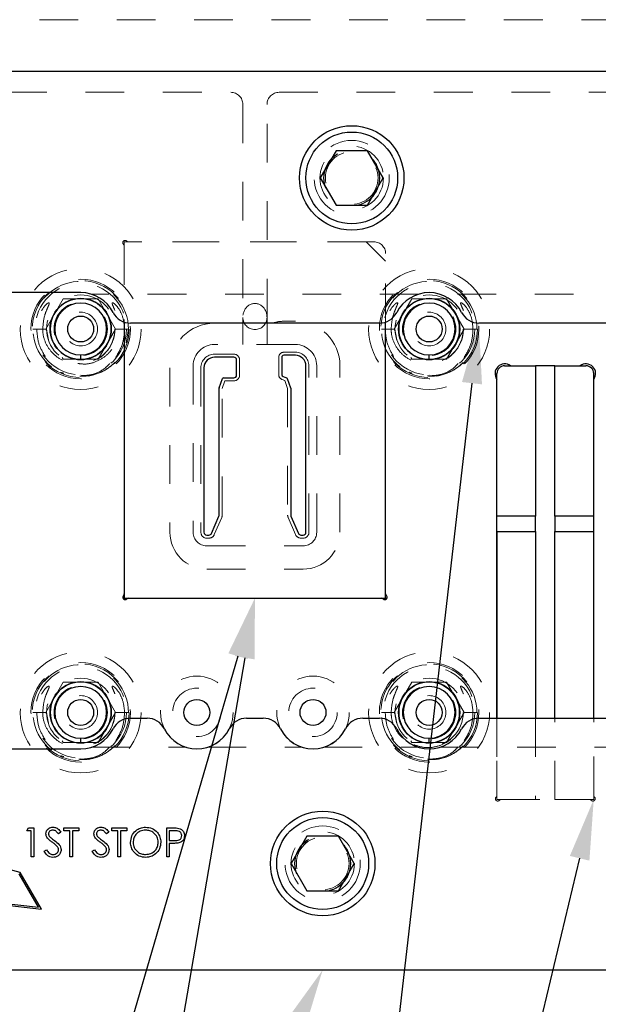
# Model space of a CAD drawing. Header units: inches. Extents: x 1880 to 2363, y -453 to -54.
# Tile 838 of 1056: x 2036.22 to 2037.72, y -68.61 to -66.07. Entities that reach past the tile are written whole.
import ezdxf

# ---------------------------------------------------------------- set-up
doc = ezdxf.new("R2010")
doc.units = ezdxf.units.IN
doc.header["$LTSCALE"] = 0.5
doc.header["$MEASUREMENT"] = 0
doc.linetypes.add('HIDDEN', pattern=[0.225, 0.15, -0.075])
for name, color, linetype in [('DIE-M-S', 8, 'Continuous'), ('DIE-M-S2', 1, 'Continuous'), ('DIE-M-S3', 8, 'Continuous'), ('DSS-M-S', 53, 'Continuous'), ('RAI-M-S', 8, 'Continuous'), ('SID-M-S', 105, 'Continuous'), ('SVD-M-S', 8, 'Continuous')]:
    doc.layers.add(name, color=color, linetype=linetype)

msp = doc.modelspace()

# ---------------------------------------------------------------- linework, layer by layer
at = {"layer": 'DIE-M-S', "linetype": 'HIDDEN', "lineweight": 18}
for p, q in [((2036.49429, -66.65702), (2036.49429, -66.85336)), ((2037.13929, -66.64607), (2036.50525, -66.64607)), ((2037.16929, -66.85336), (2037.16929, -66.67607)), ((2037.45679, -67.87617), (2037.45679, -68.07511)), ((2037.70679, -68.07511), (2037.70679, -67.87617)), ((2037.46775, -68.08607), (2037.69584, -68.08607))]:
    msp.add_line(p, q, dxfattribs=at)
at = {"layer": 'DIE-M-S', "linetype": 'Continuous', "lineweight": 25}
for p, q in [((2036.49429, -66.85336), (2036.49429, -67.55511)), ((2037.16929, -67.55511), (2037.16929, -66.85336)), ((2037.60679, -66.96607), (2037.55679, -66.96607)), ((2037.45679, -67.39362), (2037.45679, -67.87617)), ((2037.70679, -67.87617), (2037.70679, -67.39362)), ((2036.50525, -67.56607), (2037.15834, -67.56607))]:
    msp.add_line(p, q, dxfattribs=at)
at = {"layer": 'DIE-M-S', "linetype": 'HIDDEN', "lineweight": 18}
for centre in [(2037.08179, -66.48097), (2037.00679, -68.25117)]:
    msp.add_circle(centre, 0.068, dxfattribs=at)
at = {"layer": 'DIE-M-S', "linetype": 'Continuous', "lineweight": 25}
for centre, radius in [((2036.38179, -66.87107), 0.079), ((2037.28179, -66.87107), 0.079), ((2036.38179, -67.86107), 0.079), ((2037.28179, -67.86107), 0.079), ((2036.68179, -67.86107), 0.0335), ((2036.98179, -67.86107), 0.0335)]:
    msp.add_circle(centre, radius, dxfattribs=at)
at = {"layer": 'DIE-M-S', "linetype": 'HIDDEN', "lineweight": 18}
for centre, radius, start, end in [((2036.49641, -66.64819), 0.006, 42.59227, 227.40773), ((2036.48829, -66.65702), 0.006, 0, 47.40773), ((2036.50525, -66.64007), 0.006, 222.59227, 270), ((2037.13929, -66.67607), 0.03, 0, 90), ((2037.45891, -68.08394), 0.006, 132.59227, 317.40773), ((2037.45079, -68.07511), 0.006, 312.59227, 0), ((2037.46775, -68.09207), 0.006, 90, 137.40773), ((2037.69584, -68.09207), 0.006, 42.59227, 90), ((2037.70467, -68.08394), 0.006, 222.59227, 47.40773), ((2037.71279, -68.07511), 0.006, 180, 227.40773)]:
    msp.add_arc(centre, radius, start, end, dxfattribs=at)
at = {"layer": 'DIE-M-S', "linetype": 'Continuous', "lineweight": 25}
for centre, radius, start, end in [((2037.47679, -66.98607), 0.025, 53.1301, 216.8699), ((2037.68679, -66.98607), 0.025, 323.1301, 126.8699), ((2036.49641, -67.56394), 0.006, 132.59227, 317.40773), ((2036.48829, -67.55511), 0.006, 312.59227, 0), ((2036.50525, -67.57207), 0.006, 90, 137.40773), ((2037.15834, -67.57207), 0.006, 42.59227, 90), ((2037.16717, -67.56394), 0.006, 222.59227, 47.40773), ((2037.17529, -67.55511), 0.006, 180, 227.40773)]:
    msp.add_arc(centre, radius, start, end, dxfattribs=at)
at = {"layer": 'DIE-M-S2', "linetype": 'HIDDEN', "lineweight": 18}
for p, q in [((2037.11929, -66.64607), (2036.49429, -66.64607)), ((2036.49429, -66.64607), (2036.49429, -66.85336)), ((2037.16929, -66.69607), (2037.11929, -66.64607)), ((2037.16929, -66.85336), (2037.16929, -66.69607)), ((2037.45679, -68.08607), (2037.45679, -67.87617)), ((2037.55679, -67.87617), (2037.55679, -68.08607)), ((2037.60679, -68.08607), (2037.60679, -67.87617)), ((2037.70679, -68.08607), (2037.70679, -67.87617)), ((2037.45679, -68.08607), (2037.55679, -68.08607)), ((2037.60679, -68.08607), (2037.70679, -68.08607))]:
    msp.add_line(p, q, dxfattribs=at)
at = {"layer": 'DIE-M-S2', "linetype": 'Continuous', "lineweight": 25}
for p, q in [((2036.49429, -66.85336), (2036.49429, -67.56607)), ((2037.16929, -67.56607), (2037.16929, -66.85336)), ((2036.77729, -66.9439), (2036.72729, -66.9439)), ((2036.90112, -66.94407), (2036.90112, -66.98922)), ((2036.93629, -66.9389), (2036.90629, -66.9389)), ((2036.78446, -66.99007), (2036.78446, -66.95107)), ((2036.96346, -67.39607), (2036.96346, -66.96607)), ((2037.47679, -66.96607), (2037.55679, -66.96607)), ((2037.55679, -66.96607), (2037.55679, -67.35425)), ((2037.60679, -67.35425), (2037.60679, -66.96607)), ((2037.60679, -66.96607), (2037.68679, -66.96607)), ((2036.70012, -66.97107), (2036.70012, -67.39607)), ((2036.90452, -66.99408), (2036.91366, -66.99741)), ((2037.45679, -67.35425), (2037.45679, -66.98607)), ((2037.70679, -67.35425), (2037.70679, -66.98607)), ((2036.73963, -67.02272), (2036.74823, -66.9991)), ((2036.75089, -66.99724), (2036.77729, -66.99724)), ((2036.91535, -66.9991), (2036.92395, -67.02272)), ((2036.73946, -67.35156), (2036.73946, -67.02369)), ((2036.92412, -67.02369), (2036.92412, -67.35156)), ((2036.71963, -67.39891), (2036.73887, -67.35441)), ((2036.92471, -67.35441), (2036.94396, -67.39891)), ((2037.55679, -67.35425), (2037.45679, -67.35425)), ((2037.45679, -67.39362), (2037.45679, -67.35425)), ((2037.55679, -67.39362), (2037.55679, -67.35425)), ((2037.60679, -67.35425), (2037.60679, -67.39362)), ((2037.70679, -67.35425), (2037.60679, -67.35425)), ((2037.70679, -67.39362), (2037.70679, -67.35425)), ((2037.45679, -67.39362), (2037.55679, -67.39362)), ((2037.45679, -67.87617), (2037.45679, -67.39362)), ((2037.55679, -67.39362), (2037.55679, -67.87617)), ((2037.60679, -67.39362), (2037.70679, -67.39362)), ((2037.60679, -67.87617), (2037.60679, -67.39362)), ((2037.70679, -67.87617), (2037.70679, -67.39362)), ((2036.70729, -67.40324), (2036.71304, -67.40324)), ((2036.95054, -67.40324), (2036.95629, -67.40324)), ((2036.49429, -67.56607), (2037.16929, -67.56607))]:
    msp.add_line(p, q, dxfattribs=at)
for centre, radius, start, end in [((2036.72729, -66.97107), 0.02717, 90, 180), ((2036.77729, -66.95107), 0.00717, 0, 90), ((2036.90629, -66.94407), 0.00517, 90, 180), ((2036.93629, -66.96607), 0.02717, 0, 90), ((2037.47679, -66.98607), 0.02, 90, 180), ((2037.68679, -66.98607), 0.02, 0, 90), ((2036.77729, -66.99007), 0.00717, 270, 0), ((2036.90629, -66.98922), 0.00517, 180, 250), ((2036.75089, -67.00007), 0.00283, 90, 160), ((2036.91269, -67.00007), 0.00283, 20, 70), ((2036.74229, -67.02369), 0.00283, 160, 180), ((2036.92129, -67.02369), 0.00283, 0, 20), ((2036.73229, -67.35156), 0.00717, 336.61152, 0), ((2036.93129, -67.35156), 0.00717, 180, 203.38848), ((2036.70729, -67.39607), 0.00717, 180, 270), ((2036.71304, -67.39607), 0.00717, 270, 336.61152), ((2036.95054, -67.39607), 0.00717, 203.38848, 270), ((2036.95629, -67.39607), 0.00717, 270, 0)]:
    msp.add_arc(centre, radius, start, end, dxfattribs=at)
at = {"layer": 'DIE-M-S3', "linetype": 'HIDDEN', "lineweight": 18}
for p, q in [((2042.17502, -66.07232), (2035.43179, -66.07232)), ((2035.59429, -66.25982), (2036.76929, -66.25982)), ((2036.89429, -66.25982), (2040.51929, -66.25982)), ((2036.80054, -66.29107), (2036.80054, -66.84107)), ((2036.86304, -66.84107), (2036.86304, -66.29107)), ((2036.80054, -66.84107), (2036.80054, -66.91107)), ((2036.86304, -66.91107), (2036.86304, -66.84107)), ((2036.41526, -66.87107), (2036.41526, -66.87107)), ((2036.4251, -66.87107), (2036.4251, -66.87107)), ((2036.45069, -66.87107), (2036.45069, -66.87107)), ((2036.46053, -66.87107), (2036.46053, -66.87107)), ((2037.31526, -66.87107), (2037.31526, -66.87107)), ((2037.3251, -66.87107), (2037.3251, -66.87107)), ((2037.35069, -66.87107), (2037.35069, -66.87107)), ((2037.36053, -66.87107), (2037.36053, -66.87107)), ((2036.93629, -66.91107), (2036.72729, -66.91107)), ((2036.77729, -66.93607), (2036.72729, -66.93607)), ((2036.89329, -66.94407), (2036.89329, -66.98922)), ((2036.93629, -66.93107), (2036.90629, -66.93107)), ((2036.67229, -66.96607), (2036.67229, -67.39607)), ((2036.79229, -66.99007), (2036.79229, -66.95107)), ((2036.97129, -67.39607), (2036.97129, -66.96607)), ((2036.99129, -67.39607), (2036.99129, -66.96607)), ((2036.38179, -66.98918), (2036.38179, -66.98918)), ((2036.69229, -66.97107), (2036.69229, -67.39607)), ((2037.28179, -66.98918), (2037.28179, -66.98918)), ((2036.74729, -67.02457), (2036.75439, -67.00507)), ((2036.75439, -67.00507), (2036.77729, -67.00507)), ((2036.90185, -67.00144), (2036.90879, -67.00397)), ((2036.90879, -67.00397), (2036.91629, -67.02457)), ((2036.74729, -67.35156), (2036.74729, -67.02457)), ((2036.91629, -67.02457), (2036.91629, -67.35156)), ((2036.72681, -67.40202), (2036.74606, -67.35752)), ((2036.91752, -67.35752), (2036.93677, -67.40202)), ((2036.70729, -67.41107), (2036.71304, -67.41107)), ((2036.95054, -67.41107), (2036.95629, -67.41107)), ((2036.70729, -67.43107), (2036.95629, -67.43107)), ((2036.41526, -67.86107), (2036.41526, -67.86107)), ((2036.4251, -67.86107), (2036.4251, -67.86107)), ((2036.45069, -67.86107), (2036.45069, -67.86107)), ((2036.46053, -67.86107), (2036.46053, -67.86107)), ((2037.31526, -67.86107), (2037.31526, -67.86107)), ((2037.3251, -67.86107), (2037.3251, -67.86107)), ((2037.35069, -67.86107), (2037.35069, -67.86107)), ((2037.36053, -67.86107), (2037.36053, -67.86107)), ((2036.38179, -67.97918), (2036.38179, -67.97918)), ((2037.28179, -67.97918), (2037.28179, -67.97918))]:
    msp.add_line(p, q, dxfattribs=at)
for centre, radius in [((2036.38179, -66.87107), 0.125), ((2036.38179, -66.87107), 0.11811), ((2037.28179, -66.87107), 0.125), ((2037.28179, -66.87107), 0.11811), ((2036.38179, -66.87107), 0.0689), ((2037.28179, -66.87107), 0.0689), ((2036.38179, -66.87107), 0.04331), ((2037.28179, -66.87107), 0.04331), ((2036.38179, -67.86107), 0.125), ((2036.38179, -67.86107), 0.11811), ((2037.28179, -67.86107), 0.125), ((2037.28179, -67.86107), 0.11811), ((2036.38179, -67.86107), 0.0689), ((2036.68179, -67.86107), 0.0625), ((2036.98179, -67.86107), 0.0625), ((2037.28179, -67.86107), 0.0689), ((2036.38179, -67.86107), 0.04331), ((2037.28179, -67.86107), 0.04331)]:
    msp.add_circle(centre, radius, dxfattribs=at)
at = {"layer": 'DIE-M-S3', "linetype": 'Continuous', "lineweight": 25}
for centre in [(2036.38179, -66.87107), (2037.28179, -66.87107), (2036.38179, -67.86107), (2037.28179, -67.86107)]:
    msp.add_circle(centre, 0.03346, dxfattribs=at)
at = {"layer": 'DIE-M-S3', "linetype": 'HIDDEN', "lineweight": 18}
for centre, radius, start, end in [((2036.76929, -66.29107), 0.03125, 0, 90), ((2036.89429, -66.29107), 0.03125, 90, 180), ((2036.83179, -66.84107), 0.03125, 180, 0), ((2036.72729, -66.96607), 0.055, 90, 180), ((2036.93629, -66.96607), 0.055, 0, 90), ((2036.72729, -66.97107), 0.035, 90, 180), ((2036.77729, -66.95107), 0.015, 0, 90), ((2036.90629, -66.94407), 0.013, 90, 180), ((2036.93629, -66.96607), 0.035, 0, 90), ((2036.77729, -66.99007), 0.015, 270, 0), ((2036.90629, -66.98922), 0.013, 180, 250), ((2036.73229, -67.35156), 0.015, 336.61152, 0), ((2036.93129, -67.35156), 0.015, 180, 203.38848), ((2036.70729, -67.39607), 0.035, 180, 270), ((2036.70729, -67.39607), 0.015, 180, 270), ((2036.71304, -67.39607), 0.015, 270, 336.61152), ((2036.95054, -67.39607), 0.015, 203.38848, 270), ((2036.95629, -67.39607), 0.015, 270, 0), ((2036.95629, -67.39607), 0.035, 270, 0)]:
    msp.add_arc(centre, radius, start, end, dxfattribs=at)
at = {"layer": 'DIE-M-S3', "linetype": 'Continuous', "lineweight": 25}
for centre, radius, start, end in [((2036.38179, -66.87107), 0.07874, 0, 270), ((2036.38179, -66.87107), 0.06693, 0, 270), ((2037.28179, -66.87107), 0.07874, 0, 270), ((2037.28179, -66.87107), 0.06693, 0, 270), ((2036.38179, -66.87107), 0.07874, 270, 0), ((2036.38179, -66.87107), 0.06693, 270, 0), ((2037.28179, -66.87107), 0.07874, 270, 0), ((2037.28179, -66.87107), 0.06693, 270, 0), ((2036.38179, -67.86107), 0.07874, 0, 270), ((2037.28179, -67.86107), 0.07874, 0, 270), ((2036.38179, -67.86107), 0.06693, 0, 270), ((2037.28179, -67.86107), 0.06693, 0, 270), ((2036.38179, -67.86107), 0.07874, 270, 0), ((2036.38179, -67.86107), 0.06693, 270, 0), ((2037.28179, -67.86107), 0.07874, 270, 0), ((2037.28179, -67.86107), 0.06693, 270, 0)]:
    msp.add_arc(centre, radius, start, end, dxfattribs=at)
at = {"layer": 'DIE-M-S3', "linetype": 'HIDDEN', "lineweight": 18}
msp.add_ellipse((2036.83179, -66.84107), major_axis=(0, -0.03608), ratio=0.8660254, start_param=1.5707963, end_param=4.712389, dxfattribs=at)
at = {"layer": 'DIE-M-S3', "linetype": 'Continuous', "lineweight": 25}
for points in [[(2036.38179, -66.94981), (2036.38179, -66.9496), (2036.38179, -66.94916), (2036.38179, -66.94597), (2036.38179, -66.942), (2036.38179, -66.93929), (2036.38179, -66.93799)], [(2037.28179, -66.94981), (2037.28179, -66.9496), (2037.28179, -66.94916), (2037.28179, -66.94597), (2037.28179, -66.942), (2037.28179, -66.93929), (2037.28179, -66.93799)], [(2036.38179, -67.93981), (2036.38179, -67.9396), (2036.38179, -67.93916), (2036.38179, -67.93597), (2036.38179, -67.932), (2036.38179, -67.92929), (2036.38179, -67.92799)], [(2037.28179, -67.93981), (2037.28179, -67.9396), (2037.28179, -67.93916), (2037.28179, -67.93597), (2037.28179, -67.932), (2037.28179, -67.92929), (2037.28179, -67.92799)]]:
    msp.add_open_spline(points, degree=3, knots=[0, 0, 0, 0, 0.2702613, 0.5624294, 0.7897364, 1, 1, 1, 1], dxfattribs=at)
at = {"layer": 'DSS-M-S', "linetype": 'HIDDEN', "lineweight": 18}
for p, q in [((2036.87621, -66.85607), (2036.72729, -66.85607)), ((2036.93629, -66.85107), (2036.90629, -66.85107)), ((2037.05129, -67.39607), (2037.05129, -66.96607)), ((2036.61229, -66.97107), (2036.61229, -67.39607)), ((2036.70729, -67.49107), (2036.95629, -67.49107))]:
    msp.add_line(p, q, dxfattribs=at)
for centre, radius in [((2036.38179, -66.87107), 0.1285), ((2037.28179, -66.87107), 0.1285), ((2036.38179, -67.86107), 0.1285), ((2037.28179, -67.86107), 0.1285), ((2036.68179, -67.86107), 0.09375), ((2036.98179, -67.86107), 0.09375)]:
    msp.add_circle(centre, radius, dxfattribs=at)
for centre, radius, start, end in [((2036.72729, -66.97107), 0.115, 90, 180), ((2036.90629, -66.94407), 0.093, 90, 108.87324), ((2036.93629, -66.96607), 0.115, 0, 90), ((2036.70729, -67.39607), 0.095, 180, 270), ((2036.95629, -67.39607), 0.095, 270, 0)]:
    msp.add_arc(centre, radius, start, end, dxfattribs=at)
at = {"layer": 'RAI-M-S', "linetype": 'Continuous', "lineweight": 25}
for p, q in [((2038.71379, -66.20597), (2035.29979, -66.20597)), ((2036.38179, -66.77707), (2035.78179, -66.77707)), ((2037.15335, -66.85597), (2036.51024, -66.85597)), ((2037.75335, -66.85597), (2037.41024, -66.85597)), ((2036.51024, -67.87617), (2036.55335, -67.87617)), ((2036.81024, -67.87617), (2036.85335, -67.87617)), ((2037.11024, -67.87617), (2037.15335, -67.87617)), ((2037.41024, -67.87617), (2037.75335, -67.87617)), ((2035.78179, -67.95507), (2036.38179, -67.95507)), ((2036.24259, -68.16695), (2036.24695, -68.15932)), ((2036.24695, -68.15932), (2036.2607, -68.15932)), ((2036.2607, -68.15932), (2036.2607, -68.2337)), ((2036.33794, -68.15932), (2036.37703, -68.15932)), ((2036.33794, -68.16695), (2036.33794, -68.15932)), ((2036.37703, -68.15932), (2036.37703, -68.16695)), ((2036.4619, -68.15932), (2036.50099, -68.15932)), ((2036.4619, -68.16695), (2036.4619, -68.15932)), ((2036.50099, -68.15932), (2036.50099, -68.16695)), ((2036.60397, -68.15932), (2036.61856, -68.15932)), ((2036.60397, -68.2337), (2036.60397, -68.15932)), ((2036.25403, -68.16695), (2036.24259, -68.16695)), ((2036.25403, -68.2337), (2036.25403, -68.16695)), ((2036.33031, -68.17001), (2036.32428, -68.17458)), ((2036.35415, -68.16695), (2036.33794, -68.16695)), ((2036.35415, -68.2337), (2036.35415, -68.16695)), ((2036.36082, -68.16695), (2036.36082, -68.2337)), ((2036.37703, -68.16695), (2036.36082, -68.16695)), ((2036.45427, -68.17001), (2036.44824, -68.17458)), ((2036.47811, -68.16695), (2036.4619, -68.16695)), ((2036.47811, -68.2337), (2036.47811, -68.16695)), ((2036.48478, -68.16695), (2036.48478, -68.2337)), ((2036.50099, -68.16695), (2036.48478, -68.16695)), ((2036.61065, -68.16695), (2036.61065, -68.19174)), ((2036.62425, -68.16695), (2036.61065, -68.16695)), ((2036.2874, -68.21935), (2036.29369, -68.21558)), ((2036.41136, -68.21935), (2036.41765, -68.21558)), ((2036.61065, -68.19174), (2036.62367, -68.19191)), ((2036.61065, -68.19937), (2036.61065, -68.2337)), ((2036.61597, -68.19937), (2036.61065, -68.19937)), ((2036.2607, -68.2337), (2036.25403, -68.2337)), ((2036.36082, -68.2337), (2036.35415, -68.2337)), ((2036.48478, -68.2337), (2036.47811, -68.2337)), ((2036.61065, -68.2337), (2036.60397, -68.2337)), ((2036.22558, -68.27433), (2036.17094, -68.25968)), ((2036.27294, -68.36436), (2036.22294, -68.27776)), ((2036.28041, -68.36929), (2036.22558, -68.27433)), ((2036.17366, -68.3524), (2036.27294, -68.36436)), ((2036.17616, -68.35673), (2036.28041, -68.36929)), ((2035.29979, -68.52617), (2038.71379, -68.52617))]:
    msp.add_line(p, q, dxfattribs=at)
at = {"layer": 'RAI-M-S', "linetype": 'HIDDEN', "lineweight": 18}
for p, q in [((2037.25466, -66.78107), (2036.40892, -66.78107)), ((2037.85466, -66.78107), (2037.30892, -66.78107)), ((2036.40892, -67.95107), (2036.65466, -67.95107)), ((2036.70892, -67.95107), (2036.95466, -67.95107)), ((2037.00892, -67.95107), (2037.25466, -67.95107)), ((2037.30892, -67.95107), (2037.85466, -67.95107))]:
    msp.add_line(p, q, dxfattribs=at)
for centre in [(2037.08179, -66.48097), (2037.00679, -68.25117)]:
    msp.add_circle(centre, 0.097, dxfattribs=at)
at = {"layer": 'RAI-M-S', "linetype": 'Continuous', "lineweight": 25}
for centre, radius, start, end in [((2036.38179, -66.87107), 0.094, 26.87743, 90), ((2037.28179, -66.87107), 0.094, 26.87743, 153.12257), ((2036.51024, -66.80597), 0.05, 206.87743, 270), ((2037.15335, -66.80597), 0.05, 270, 333.12257), ((2037.41024, -66.80597), 0.05, 206.87743, 270), ((2036.51024, -67.92617), 0.05, 90, 153.12257), ((2036.55335, -67.92617), 0.05, 26.87743, 90), ((2036.81024, -67.92617), 0.05, 90, 153.12257), ((2036.85335, -67.92617), 0.05, 26.87743, 90), ((2037.11024, -67.92617), 0.05, 90, 153.12257), ((2037.15335, -67.92617), 0.05, 26.87743, 90), ((2037.41024, -67.92617), 0.05, 90, 153.12257), ((2036.38179, -67.86107), 0.094, 270, 333.12257), ((2036.68179, -67.86107), 0.094, 206.87743, 333.12257), ((2036.98179, -67.86107), 0.094, 206.87743, 333.12257), ((2037.28179, -67.86107), 0.094, 206.87743, 333.12257)]:
    msp.add_arc(centre, radius, start, end, dxfattribs=at)
for points, knots in [([(2036.29217, -68.17477), (2036.29249, -68.17213), (2036.29314, -68.16685), (2036.29821, -68.16111), (2036.30429, -68.15794), (2036.30843, -68.15759), (2036.3105, -68.15742)], [0, 0, 0, 0, 0.2795311, 0.5588327, 0.7793486, 1, 1, 1, 1]), ([(2036.3105, -68.15742), (2036.31328, -68.15774), (2036.31788, -68.15827), (2036.32329, -68.16185), (2036.32706, -68.1657), (2036.32923, -68.16857), (2036.33031, -68.17001)], [0, 0, 0, 0, 0.3387681, 0.558868, 0.7793633, 1, 1, 1, 1]), ([(2036.41613, -68.17477), (2036.41645, -68.17213), (2036.4171, -68.16685), (2036.42217, -68.16111), (2036.42825, -68.15794), (2036.43238, -68.15759), (2036.43445, -68.15742)], [0, 0, 0, 0, 0.27953109, 0.55883274, 0.77934859, 1, 1, 1, 1]), ([(2036.43445, -68.15742), (2036.43724, -68.15774), (2036.44184, -68.15827), (2036.44725, -68.16185), (2036.45102, -68.1657), (2036.45319, -68.16857), (2036.45427, -68.17001)], [0, 0, 0, 0, 0.3387681, 0.558868, 0.7793633, 1, 1, 1, 1]), ([(2036.51053, -68.19684), (2036.51121, -68.1911), (2036.51259, -68.17962), (2036.52277, -68.16655), (2036.53562, -68.15876), (2036.54464, -68.15787), (2036.54915, -68.15742)], [0, 0, 0, 0, 0.279731, 0.5593268, 0.7796805, 1, 1, 1, 1]), ([(2036.54915, -68.15742), (2036.55497, -68.15803), (2036.56662, -68.15926), (2036.57967, -68.16979), (2036.58757, -68.18276), (2036.58833, -68.19191), (2036.58872, -68.19648)], [0, 0, 0, 0, 0.2797416, 0.5593369, 0.7795714, 1, 1, 1, 1]), ([(2036.61856, -68.15932), (2036.62174, -68.15931), (2036.62741, -68.15929), (2036.63303, -68.16009), (2036.6355, -68.16044)], [0, 0, 0, 0, 0.5603137, 1, 1, 1, 1]), ([(2036.6355, -68.16044), (2036.63776, -68.16126), (2036.64227, -68.16289), (2036.64696, -68.16791), (2036.64941, -68.17363), (2036.64963, -68.17739), (2036.64974, -68.17927)], [0, 0, 0, 0, 0.279718, 0.55933265, 0.7794932, 1, 1, 1, 1]), ([(2036.29633, -68.1861), (2036.29502, -68.18417), (2036.29267, -68.18072), (2036.29232, -68.17659), (2036.29217, -68.17477)], [0, 0, 0, 0, 0.55982163, 1, 1, 1, 1]), ([(2036.30851, -68.19621), (2036.30609, -68.1945), (2036.30176, -68.19144), (2036.29799, -68.18773), (2036.29633, -68.1861)], [0, 0, 0, 0, 0.56041269, 1, 1, 1, 1]), ([(2036.30975, -68.16504), (2036.30824, -68.16516), (2036.30523, -68.16539), (2036.30158, -68.1677), (2036.29921, -68.1709), (2036.29897, -68.17327), (2036.29885, -68.17446)], [0, 0, 0, 0, 0.280299, 0.5598317, 0.7798996, 1, 1, 1, 1]), ([(2036.29885, -68.17446), (2036.29893, -68.1755), (2036.2991, -68.17757), (2036.30072, -68.18099), (2036.3026, -68.1829), (2036.30375, -68.18407)], [0, 0, 0, 0, 0.2799313, 0.5597794, 1, 1, 1, 1]), ([(2036.30375, -68.18407), (2036.30558, -68.18549), (2036.30886, -68.18804), (2036.31225, -68.19042), (2036.31374, -68.19147)], [0, 0, 0, 0, 0.5599058, 1, 1, 1, 1]), ([(2036.32428, -68.17458), (2036.32299, -68.17298), (2036.32087, -68.17035), (2036.3174, -68.16715), (2036.31374, -68.16536), (2036.31108, -68.16515), (2036.30975, -68.16504)], [0, 0, 0, 0, 0.34041498, 0.56046302, 0.78018331, 1, 1, 1, 1]), ([(2036.42029, -68.1861), (2036.41897, -68.18417), (2036.41663, -68.18072), (2036.41628, -68.17659), (2036.41613, -68.17477)], [0, 0, 0, 0, 0.5598216, 1, 1, 1, 1]), ([(2036.43247, -68.19621), (2036.43005, -68.1945), (2036.42572, -68.19144), (2036.42195, -68.18773), (2036.42029, -68.1861)], [0, 0, 0, 0, 0.5604127, 1, 1, 1, 1]), ([(2036.43371, -68.16504), (2036.4322, -68.16516), (2036.42918, -68.16539), (2036.42554, -68.1677), (2036.42317, -68.1709), (2036.42293, -68.17327), (2036.4228, -68.17446)], [0, 0, 0, 0, 0.280299, 0.5598317, 0.7798996, 1, 1, 1, 1]), ([(2036.4228, -68.17446), (2036.42289, -68.1755), (2036.42306, -68.17757), (2036.42468, -68.18099), (2036.42656, -68.1829), (2036.42771, -68.18407)], [0, 0, 0, 0, 0.27993133, 0.55977944, 1, 1, 1, 1]), ([(2036.42771, -68.18407), (2036.42954, -68.18549), (2036.43282, -68.18804), (2036.43621, -68.19042), (2036.4377, -68.19147)], [0, 0, 0, 0, 0.5599058, 1, 1, 1, 1]), ([(2036.44824, -68.17458), (2036.44695, -68.17298), (2036.44483, -68.17035), (2036.44135, -68.16715), (2036.4377, -68.16536), (2036.43504, -68.16515), (2036.43371, -68.16504)], [0, 0, 0, 0, 0.340415, 0.560463, 0.7801833, 1, 1, 1, 1]), ([(2036.54947, -68.16504), (2036.54478, -68.16565), (2036.53538, -68.16686), (2036.52464, -68.17515), (2036.51821, -68.18569), (2036.51754, -68.1931), (2036.5172, -68.19681)], [0, 0, 0, 0, 0.2796353, 0.5593404, 0.7796271, 1, 1, 1, 1]), ([(2036.58204, -68.19647), (2036.58147, -68.19174), (2036.58033, -68.1823), (2036.57127, -68.17207), (2036.56057, -68.16611), (2036.55317, -68.1654), (2036.54947, -68.16504)], [0, 0, 0, 0, 0.2794657, 0.5588585, 0.7794794, 1, 1, 1, 1]), ([(2036.62367, -68.19191), (2036.62819, -68.19191), (2036.63385, -68.1919), (2036.63937, -68.18822), (2036.64223, -68.1848), (2036.64273, -68.1815), (2036.64307, -68.1793)], [0, 0, 0, 0, 0.4996987, 0.6253044, 0.7510767, 1, 1, 1, 1]), ([(2036.64307, -68.1793), (2036.64273, -68.17717), (2036.64222, -68.17395), (2036.63948, -68.1706), (2036.63423, -68.16683), (2036.62868, -68.1669), (2036.62425, -68.16695)], [0, 0, 0, 0, 0.2489932, 0.3747701, 0.5004504, 1, 1, 1, 1]), ([(2036.64974, -68.17927), (2036.64957, -68.18173), (2036.64921, -68.18662), (2036.64548, -68.19259), (2036.64042, -68.19644), (2036.63674, -68.19758), (2036.6349, -68.19815)], [0, 0, 0, 0, 0.28009888, 0.55932385, 0.77945788, 1, 1, 1, 1]), ([(2036.29369, -68.21558), (2036.2959, -68.21898), (2036.29898, -68.22371), (2036.30528, -68.22748), (2036.30844, -68.22781), (2036.31002, -68.22798)], [0, 0, 0, 0, 0.5593206, 0.7797817, 1, 1, 1, 1]), ([(2036.32192, -68.20807), (2036.31963, -68.20562), (2036.31554, -68.20124), (2036.31066, -68.19775), (2036.30851, -68.19621)], [0, 0, 0, 0, 0.5595057, 1, 1, 1, 1]), ([(2036.31002, -68.22798), (2036.31202, -68.22777), (2036.31601, -68.22735), (2036.3209, -68.22437), (2036.324, -68.22008), (2036.32439, -68.21694), (2036.32459, -68.21537)], [0, 0, 0, 0, 0.280186, 0.5600563, 0.7801614, 1, 1, 1, 1]), ([(2036.33127, -68.21548), (2036.33085, -68.21852), (2036.33001, -68.22461), (2036.32406, -68.23108), (2036.3172, -68.23503), (2036.31242, -68.23541), (2036.31002, -68.2356)], [0, 0, 0, 0, 0.2791586, 0.5590843, 0.7794417, 1, 1, 1, 1]), ([(2036.31374, -68.19147), (2036.31841, -68.19493), (2036.3249, -68.19974), (2036.33043, -68.20869), (2036.33099, -68.21321), (2036.33127, -68.21548)], [0, 0, 0, 0, 0.5601366, 0.7802692, 1, 1, 1, 1]), ([(2036.32459, -68.21537), (2036.32441, -68.21389), (2036.32407, -68.21124), (2036.32258, -68.20904), (2036.32192, -68.20807)], [0, 0, 0, 0, 0.5590236, 1, 1, 1, 1]), ([(2036.41765, -68.21558), (2036.41986, -68.21898), (2036.42294, -68.22371), (2036.42924, -68.22748), (2036.4324, -68.22781), (2036.43398, -68.22798)], [0, 0, 0, 0, 0.5593206, 0.7797817, 1, 1, 1, 1]), ([(2036.44588, -68.20807), (2036.44359, -68.20562), (2036.43949, -68.20124), (2036.43462, -68.19775), (2036.43247, -68.19621)], [0, 0, 0, 0, 0.5595057, 1, 1, 1, 1]), ([(2036.43398, -68.22798), (2036.43597, -68.22777), (2036.43996, -68.22735), (2036.44486, -68.22437), (2036.44796, -68.22008), (2036.44835, -68.21694), (2036.44855, -68.21537)], [0, 0, 0, 0, 0.280186, 0.5600563, 0.7801614, 1, 1, 1, 1]), ([(2036.45522, -68.21548), (2036.45481, -68.21852), (2036.45397, -68.22461), (2036.44802, -68.23108), (2036.44116, -68.23503), (2036.43637, -68.23541), (2036.43398, -68.2356)], [0, 0, 0, 0, 0.2791586, 0.5590843, 0.7794417, 1, 1, 1, 1]), ([(2036.4377, -68.19147), (2036.44236, -68.19493), (2036.44886, -68.19974), (2036.45439, -68.20869), (2036.45495, -68.21321), (2036.45522, -68.21548)], [0, 0, 0, 0, 0.5601366, 0.7802692, 1, 1, 1, 1]), ([(2036.44855, -68.21537), (2036.44836, -68.21389), (2036.44803, -68.21124), (2036.44654, -68.20904), (2036.44588, -68.20807)], [0, 0, 0, 0, 0.5590236, 1, 1, 1, 1]), ([(2036.54974, -68.2356), (2036.54398, -68.23497), (2036.53245, -68.23369), (2036.51963, -68.22318), (2036.51173, -68.21041), (2036.51093, -68.20136), (2036.51053, -68.19684)], [0, 0, 0, 0, 0.27966329, 0.55935394, 0.77963639, 1, 1, 1, 1]), ([(2036.5172, -68.19681), (2036.51777, -68.2015), (2036.5189, -68.21088), (2036.5279, -68.22098), (2036.53843, -68.22708), (2036.54579, -68.22768), (2036.54947, -68.22798)], [0, 0, 0, 0, 0.2794063, 0.559071, 0.7794588, 1, 1, 1, 1]), ([(2036.54947, -68.22798), (2036.55419, -68.22743), (2036.56363, -68.22634), (2036.57457, -68.21821), (2036.58102, -68.20761), (2036.5817, -68.20018), (2036.58204, -68.19647)], [0, 0, 0, 0, 0.27981296, 0.55935715, 0.77963582, 1, 1, 1, 1]), ([(2036.58872, -68.19648), (2036.58806, -68.20225), (2036.58675, -68.21379), (2036.57615, -68.22658), (2036.56334, -68.23444), (2036.55427, -68.23522), (2036.54974, -68.2356)], [0, 0, 0, 0, 0.2796248, 0.559352, 0.7795827, 1, 1, 1, 1]), ([(2036.6349, -68.19815), (2036.63138, -68.19859), (2036.62509, -68.19938), (2036.61876, -68.19937), (2036.61597, -68.19937)], [0, 0, 0, 0, 0.5596856, 1, 1, 1, 1]), ([(2036.31002, -68.2356), (2036.30727, -68.23533), (2036.30177, -68.23478), (2036.29329, -68.22917), (2036.28964, -68.22308), (2036.2874, -68.21935)], [0, 0, 0, 0, 0.279885, 0.5596773, 1, 1, 1, 1]), ([(2036.43398, -68.2356), (2036.43123, -68.23533), (2036.42572, -68.23478), (2036.41725, -68.22917), (2036.41359, -68.22308), (2036.41136, -68.21935)], [0, 0, 0, 0, 0.279885, 0.5596773, 1, 1, 1, 1])]:
    msp.add_open_spline(points, degree=3, knots=knots, dxfattribs=at)
at = {"layer": 'SID-M-S'}
for p, q in [((2037.3924, -67.01094), (2036.45262, -75.17435)), ((2036.78805, -67.71581), (2034.60719, -75.1808)), ((2036.80547, -67.71983), (2035.52895, -75.17584)), ((2037.67042, -68.23777), (2036.00613, -75.17839))]:
    msp.add_line(p, q, dxfattribs=at)
for points in [[(2037.36657, -67.00797), (2037.41024, -66.85597), (2037.36657, -67.00797), (2037.41822, -67.01392)], [(2036.76309, -67.70852), (2036.83179, -67.56607), (2036.76309, -67.70852), (2036.813, -67.7231)], [(2036.77984, -67.71544), (2036.83179, -67.56607), (2036.77984, -67.71544), (2036.83109, -67.72422)], [(2037.64513, -68.2317), (2037.70679, -68.08607), (2037.64513, -68.2317), (2037.6957, -68.24383)], [(2036.91425, -68.65442), (2037.00679, -68.52617), (2036.91425, -68.65442), (2036.96085, -68.6775)]]:
    msp.add_solid(points, dxfattribs=at)
at = {"layer": 'SVD-M-S', "linetype": 'Continuous', "lineweight": 25}
for p, q in [((2037.0412, -66.41065), (2037.0006, -66.48097)), ((2037.12239, -66.41065), (2037.0412, -66.41065)), ((2037.16298, -66.48097), (2037.12239, -66.41065)), ((2037.0006, -66.48097), (2037.0412, -66.55128)), ((2037.12239, -66.55128), (2037.16298, -66.48097)), ((2037.0412, -66.55128), (2037.12239, -66.55128)), ((2036.9662, -68.18085), (2036.9256, -68.25117)), ((2037.04739, -68.18085), (2036.9662, -68.18085)), ((2037.08798, -68.25117), (2037.04739, -68.18085)), ((2036.9256, -68.25117), (2036.9662, -68.32148)), ((2037.04739, -68.32148), (2037.08798, -68.25117)), ((2036.9662, -68.32148), (2037.04739, -68.32148))]:
    msp.add_line(p, q, dxfattribs=at)
at = {"layer": 'SVD-M-S', "linetype": 'HIDDEN', "lineweight": 18}
for p, q in [((2036.29161, -66.87107), (2036.3367, -66.79297)), ((2036.3367, -66.79297), (2036.42688, -66.79297)), ((2036.42688, -66.79297), (2036.47197, -66.87107)), ((2037.19161, -66.87107), (2037.2367, -66.79297)), ((2037.2367, -66.79297), (2037.32688, -66.79297)), ((2037.32688, -66.79297), (2037.37197, -66.87107)), ((2036.27094, -66.87107), (2036.25854, -66.87107)), ((2036.29341, -66.87107), (2036.25867, -66.87107)), ((2036.29354, -66.87107), (2036.27094, -66.87107)), ((2036.29436, -66.87583), (2036.29161, -66.87107)), ((2036.2983, -66.89874), (2036.29354, -66.87107)), ((2036.47197, -66.87107), (2036.42688, -66.94917)), ((2036.50496, -66.87107), (2036.47012, -66.87107)), ((2036.47017, -66.87107), (2036.50491, -66.87107)), ((2036.50504, -66.87107), (2036.47023, -66.87107)), ((2036.49967, -66.90706), (2036.50504, -66.87107)), ((2037.17094, -66.87107), (2037.15854, -66.87107)), ((2037.19341, -66.87107), (2037.15867, -66.87107)), ((2037.19354, -66.87107), (2037.17094, -66.87107)), ((2037.19436, -66.87583), (2037.19161, -66.87107)), ((2037.1983, -66.89874), (2037.19354, -66.87107)), ((2037.37197, -66.87107), (2037.32688, -66.94917)), ((2037.40496, -66.87107), (2037.37012, -66.87107)), ((2037.37017, -66.87107), (2037.40491, -66.87107)), ((2037.40504, -66.87107), (2037.37023, -66.87107)), ((2036.43369, -66.94303), (2036.41526, -66.95233)), ((2037.33369, -66.94303), (2037.31526, -66.95233)), ((2036.3367, -66.94917), (2036.33423, -66.94489)), ((2036.42688, -66.94917), (2036.3367, -66.94917)), ((2037.2367, -66.94917), (2037.23423, -66.94489)), ((2037.32688, -66.94917), (2037.2367, -66.94917)), ((2036.29161, -67.86107), (2036.3367, -67.78297)), ((2036.3367, -67.78297), (2036.42688, -67.78297)), ((2036.42688, -67.78297), (2036.47197, -67.86107)), ((2037.19161, -67.86107), (2037.2367, -67.78297)), ((2037.2367, -67.78297), (2037.32688, -67.78297)), ((2037.32688, -67.78297), (2037.37197, -67.86107)), ((2036.27094, -67.86107), (2036.25854, -67.86107)), ((2036.29341, -67.86107), (2036.25867, -67.86107)), ((2036.29354, -67.86107), (2036.27094, -67.86107)), ((2036.29436, -67.86583), (2036.29161, -67.86107)), ((2036.2983, -67.88874), (2036.29354, -67.86107)), ((2036.47197, -67.86107), (2036.42688, -67.93917)), ((2036.50496, -67.86107), (2036.47012, -67.86107)), ((2036.47017, -67.86107), (2036.50491, -67.86107)), ((2036.50504, -67.86107), (2036.47023, -67.86107)), ((2037.17094, -67.86107), (2037.15854, -67.86107)), ((2037.19341, -67.86107), (2037.15867, -67.86107)), ((2037.19354, -67.86107), (2037.17094, -67.86107)), ((2037.19436, -67.86583), (2037.19161, -67.86107)), ((2037.1983, -67.88874), (2037.19354, -67.86107)), ((2037.37197, -67.86107), (2037.32688, -67.93917)), ((2037.40496, -67.86107), (2037.37012, -67.86107)), ((2037.37017, -67.86107), (2037.40491, -67.86107)), ((2037.40504, -67.86107), (2037.37023, -67.86107)), ((2036.3367, -67.93917), (2036.33423, -67.93489)), ((2036.43369, -67.93303), (2036.41526, -67.94233)), ((2037.2367, -67.93917), (2037.23423, -67.93489)), ((2037.33369, -67.93303), (2037.31526, -67.94233)), ((2036.42688, -67.93917), (2036.3367, -67.93917)), ((2037.32688, -67.93917), (2037.2367, -67.93917))]:
    msp.add_line(p, q, dxfattribs=at)
at = {"layer": 'SVD-M-S', "linetype": 'Continuous', "lineweight": 25}
for centre, radius in [((2037.08179, -66.48097), 0.135), ((2037.08179, -66.48097), 0.1186), ((2037.00679, -68.25117), 0.135), ((2037.00679, -68.25117), 0.1186)]:
    msp.add_circle(centre, radius, dxfattribs=at)
at = {"layer": 'SVD-M-S', "linetype": 'HIDDEN', "lineweight": 18}
for centre, radius in [((2037.08179, -66.48097), 0.082), ((2037.08179, -66.48097), 0.07247), ((2037.08179, -66.48097), 0.0722), ((2037.08179, -66.48097), 0.07168), ((2036.38179, -66.87107), 0.15625), ((2037.28179, -66.87107), 0.15625), ((2036.38179, -66.87107), 0.08825), ((2037.28179, -66.87107), 0.08825), ((2036.38179, -66.87107), 0.078), ((2037.28179, -66.87107), 0.078), ((2036.38179, -67.86107), 0.15625), ((2037.28179, -67.86107), 0.15625), ((2036.38179, -67.86107), 0.08825), ((2036.38179, -67.86107), 0.078), ((2037.28179, -67.86107), 0.08825), ((2037.28179, -67.86107), 0.078), ((2037.00679, -68.25117), 0.082), ((2037.00679, -68.25117), 0.07247), ((2037.00679, -68.25117), 0.0722), ((2037.00679, -68.25117), 0.07168)]:
    msp.add_circle(centre, radius, dxfattribs=at)
for centre, start in [((2036.38179, -66.87107), 360), ((2037.28179, -66.87107), 360), ((2036.38179, -67.86107), 0), ((2037.28179, -67.86107), 0)]:
    msp.add_arc(centre, 0.12325, start, 315.72721, dxfattribs=at)
for points, knots in [([(2036.28367, -66.87107), (2036.28468, -66.85923), (2036.28618, -66.84152), (2036.29363, -66.82229), (2036.29774, -66.81301), (2036.29968, -66.80836), (2036.30044, -66.80594), (2036.30063, -66.8047), (2036.30058, -66.80403), (2036.30044, -66.80363), (2036.3002, -66.80338), (2036.29991, -66.80323), (2036.29943, -66.80318), (2036.29826, -66.80343), (2036.29453, -66.8056), (2036.28556, -66.81457), (2036.27384, -66.8343), (2036.26873, -66.85581), (2036.26846, -66.86887), (2036.26841, -66.87107)], [0, 0, 0, 0, 0.23796142, 0.35586481, 0.41395627, 0.44300957, 0.45767228, 0.46502019, 0.46814497, 0.47130467, 0.47318958, 0.47507535, 0.47774085, 0.48267955, 0.49891534, 0.56383282, 0.73653813, 0.95560216, 1, 1, 1, 1]), ([(2036.49517, -66.87107), (2036.4941, -66.85982), (2036.4922, -66.83967), (2036.48028, -66.81768), (2036.47069, -66.80689), (2036.46589, -66.80367), (2036.46447, -66.80324), (2036.46399, -66.80318), (2036.46359, -66.80326), (2036.46332, -66.80343), (2036.46311, -66.80371), (2036.46297, -66.80419), (2036.463, -66.80568), (2036.46482, -66.81096), (2036.47069, -66.82351), (2036.47813, -66.84434), (2036.47931, -66.86204), (2036.47991, -66.87107)], [0, 0, 0, 0, 0.2257023, 0.4042496, 0.4931466, 0.5153527, 0.5191338, 0.5229358, 0.5250771, 0.5272378, 0.5291333, 0.5319246, 0.5373757, 0.5588102, 0.6434775, 0.8183439, 1, 1, 1, 1]), ([(2037.18367, -66.87107), (2037.18468, -66.85923), (2037.18618, -66.84152), (2037.19363, -66.82229), (2037.19774, -66.81301), (2037.19968, -66.80836), (2037.20044, -66.80594), (2037.20063, -66.8047), (2037.20058, -66.80403), (2037.20044, -66.80363), (2037.2002, -66.80338), (2037.19991, -66.80323), (2037.19943, -66.80318), (2037.19826, -66.80343), (2037.19453, -66.8056), (2037.18556, -66.81457), (2037.17384, -66.8343), (2037.16873, -66.85581), (2037.16846, -66.86887), (2037.16841, -66.87107)], [0, 0, 0, 0, 0.23796142, 0.35586481, 0.41395627, 0.44300957, 0.45767228, 0.46502019, 0.46814497, 0.47130467, 0.47318958, 0.47507535, 0.47774085, 0.48267955, 0.49891534, 0.56383282, 0.73653813, 0.95560216, 1, 1, 1, 1]), ([(2037.39517, -66.87107), (2037.3941, -66.85982), (2037.3922, -66.83967), (2037.38028, -66.81768), (2037.37069, -66.80689), (2037.36589, -66.80367), (2037.36447, -66.80324), (2037.36399, -66.80318), (2037.36359, -66.80326), (2037.36332, -66.80343), (2037.36311, -66.80371), (2037.36297, -66.80419), (2037.363, -66.80568), (2037.36482, -66.81096), (2037.37069, -66.82351), (2037.37813, -66.84434), (2037.37931, -66.86204), (2037.37991, -66.87107)], [0, 0, 0, 0, 0.2257023, 0.4042496, 0.4931466, 0.5153527, 0.5191338, 0.5229358, 0.5250771, 0.5272378, 0.5291333, 0.5319246, 0.5373757, 0.5588102, 0.6434775, 0.8183439, 1, 1, 1, 1]), ([(2036.29001, -66.94174), (2036.28386, -66.93125), (2036.27107, -66.90944), (2036.26932, -66.88418), (2036.26841, -66.87107)], [0, 0, 0, 0, 0.4811833, 1, 1, 1, 1]), ([(2036.28367, -66.87107), (2036.28377, -66.87404), (2036.2842, -66.8874), (2036.29144, -66.91102), (2036.31075, -66.93701), (2036.33791, -66.95516), (2036.36923, -66.96329), (2036.401, -66.96078), (2036.42972, -66.94828), (2036.45254, -66.92737), (2036.46417, -66.90578), (2036.46802, -66.89134), (2036.46918, -66.88494), (2036.46959, -66.8819), (2036.4699, -66.87892), (2036.47007, -66.87668), (2036.47021, -66.87391), (2036.47022, -66.87203), (2036.47023, -66.87107)], [0, 0, 0, 0, 0.03098211, 0.13909616, 0.2504876, 0.36232093, 0.47307836, 0.5820155, 0.68890031, 0.79398709, 0.89894063, 0.9391461, 0.94917767, 0.96667595, 0.97104888, 0.98044093, 0.98998471, 1, 1, 1, 1]), ([(2036.37405, -66.95994), (2036.38072, -66.96084), (2036.39797, -66.96318), (2036.4257, -66.95489), (2036.45282, -66.93708), (2036.47215, -66.91101), (2036.47938, -66.8874), (2036.47982, -66.87404), (2036.47991, -66.87107)], [0, 0, 0, 0, 0.1284288, 0.3324816, 0.5385166, 0.7437376, 0.9429204, 1, 1, 1, 1]), ([(2036.49517, -66.87107), (2036.49422, -66.88416), (2036.49232, -66.91045), (2036.47893, -66.93313), (2036.47221, -66.94451)], [0, 0, 0, 0, 0.4982217, 1, 1, 1, 1]), ([(2037.19001, -66.94174), (2037.18386, -66.93125), (2037.17107, -66.90944), (2037.16932, -66.88418), (2037.16841, -66.87107)], [0, 0, 0, 0, 0.4811833, 1, 1, 1, 1]), ([(2037.18367, -66.87107), (2037.18377, -66.87404), (2037.1842, -66.8874), (2037.19144, -66.91102), (2037.21075, -66.93701), (2037.23791, -66.95516), (2037.26923, -66.96329), (2037.301, -66.96078), (2037.32972, -66.94828), (2037.35254, -66.92737), (2037.36417, -66.90578), (2037.36802, -66.89134), (2037.36918, -66.88494), (2037.36959, -66.8819), (2037.3699, -66.87892), (2037.37007, -66.87668), (2037.37021, -66.87391), (2037.37022, -66.87203), (2037.37023, -66.87107)], [0, 0, 0, 0, 0.03098211, 0.13909616, 0.2504876, 0.36232093, 0.47307836, 0.5820155, 0.68890031, 0.79398709, 0.89894063, 0.9391461, 0.94917767, 0.96667595, 0.97104888, 0.98044093, 0.98998471, 1, 1, 1, 1]), ([(2037.39517, -66.87107), (2037.39422, -66.88416), (2037.39232, -66.91045), (2037.37893, -66.93313), (2037.37221, -66.94451)], [0, 0, 0, 0, 0.4982217, 1, 1, 1, 1]), ([(2036.47004, -66.9571), (2036.46883, -66.95832), (2036.45797, -66.96916), (2036.43343, -66.98526), (2036.39357, -66.99522), (2036.35407, -66.99043), (2036.32568, -66.97942), (2036.31465, -66.96782), (2036.31261, -66.96567)], [0, 0, 0, 0, 0.0296945, 0.2651226, 0.4965645, 0.7242061, 0.9489615, 1, 1, 1, 1]), ([(2036.45648, -66.9602), (2036.4527, -66.96427), (2036.44008, -66.97791), (2036.41337, -66.99002), (2036.39109, -66.99113), (2036.38179, -66.99159)], [0, 0, 0, 0, 0.19889741, 0.66584805, 1, 1, 1, 1]), ([(2037.37004, -66.9571), (2037.36883, -66.95832), (2037.35797, -66.96916), (2037.33343, -66.98526), (2037.29357, -66.99522), (2037.25407, -66.99043), (2037.22568, -66.97942), (2037.21465, -66.96782), (2037.21261, -66.96567)], [0, 0, 0, 0, 0.0296945, 0.2651226, 0.4965645, 0.7242061, 0.9489615, 1, 1, 1, 1]), ([(2037.35648, -66.9602), (2037.3527, -66.96428), (2037.34008, -66.97793), (2037.31193, -66.99048), (2037.28815, -66.99156), (2037.27737, -66.99205)], [0, 0, 0, 0, 0.18882548, 0.63213029, 1, 1, 1, 1]), ([(2036.33803, -66.98489), (2036.33565, -66.98466), (2036.33295, -66.98441), (2036.33079, -66.98292), (2036.33054, -66.98274)], [0, 0, 0, 0, 0.88399939, 1, 1, 1, 1]), ([(2037.23803, -66.98489), (2037.23565, -66.98466), (2037.23295, -66.98441), (2037.23079, -66.98292), (2037.23054, -66.98274)], [0, 0, 0, 0, 0.88399939, 1, 1, 1, 1]), ([(2036.28367, -67.86107), (2036.28468, -67.84923), (2036.28618, -67.83152), (2036.29363, -67.81229), (2036.29774, -67.80301), (2036.29968, -67.79836), (2036.30044, -67.79594), (2036.30063, -67.7947), (2036.30058, -67.79403), (2036.30044, -67.79363), (2036.3002, -67.79338), (2036.29991, -67.79323), (2036.29943, -67.79318), (2036.29826, -67.79343), (2036.29453, -67.7956), (2036.28556, -67.80457), (2036.27384, -67.8243), (2036.26873, -67.84581), (2036.26846, -67.85887), (2036.26841, -67.86107)], [0, 0, 0, 0, 0.23796142, 0.35586481, 0.41395627, 0.44300957, 0.45767228, 0.46502019, 0.46814497, 0.47130467, 0.47318958, 0.47507535, 0.47774085, 0.48267955, 0.49891534, 0.56383282, 0.73653813, 0.95560216, 1, 1, 1, 1]), ([(2036.49517, -67.86107), (2036.4941, -67.84982), (2036.4922, -67.82967), (2036.48028, -67.80768), (2036.47069, -67.79689), (2036.46589, -67.79367), (2036.46447, -67.79324), (2036.46399, -67.79318), (2036.46359, -67.79326), (2036.46332, -67.79343), (2036.46311, -67.79371), (2036.46297, -67.79419), (2036.463, -67.79568), (2036.46482, -67.80096), (2036.47069, -67.81351), (2036.47813, -67.83434), (2036.47931, -67.85204), (2036.47991, -67.86107)], [0, 0, 0, 0, 0.2257023, 0.4042496, 0.4931466, 0.5153527, 0.5191338, 0.5229358, 0.5250771, 0.5272378, 0.5291333, 0.5319246, 0.5373757, 0.5588102, 0.6434775, 0.8183439, 1, 1, 1, 1]), ([(2037.18367, -67.86107), (2037.18468, -67.84923), (2037.18618, -67.83152), (2037.19363, -67.81229), (2037.19774, -67.80301), (2037.19968, -67.79836), (2037.20044, -67.79594), (2037.20063, -67.7947), (2037.20058, -67.79403), (2037.20044, -67.79363), (2037.2002, -67.79338), (2037.19991, -67.79323), (2037.19943, -67.79318), (2037.19826, -67.79343), (2037.19453, -67.7956), (2037.18556, -67.80457), (2037.17384, -67.8243), (2037.16873, -67.84581), (2037.16846, -67.85887), (2037.16841, -67.86107)], [0, 0, 0, 0, 0.23796142, 0.35586481, 0.41395627, 0.44300957, 0.45767228, 0.46502019, 0.46814497, 0.47130467, 0.47318958, 0.47507535, 0.47774085, 0.48267955, 0.49891534, 0.56383282, 0.73653813, 0.95560216, 1, 1, 1, 1]), ([(2037.39517, -67.86107), (2037.3941, -67.84982), (2037.3922, -67.82967), (2037.38028, -67.80768), (2037.37069, -67.79689), (2037.36589, -67.79367), (2037.36447, -67.79324), (2037.36399, -67.79318), (2037.36359, -67.79326), (2037.36332, -67.79343), (2037.36311, -67.79371), (2037.36297, -67.79419), (2037.363, -67.79568), (2037.36482, -67.80096), (2037.37069, -67.81351), (2037.37813, -67.83434), (2037.37931, -67.85204), (2037.37991, -67.86107)], [0, 0, 0, 0, 0.2257023, 0.4042496, 0.4931466, 0.5153527, 0.5191338, 0.5229358, 0.5250771, 0.5272378, 0.5291333, 0.5319246, 0.5373757, 0.5588102, 0.6434775, 0.8183439, 1, 1, 1, 1]), ([(2036.29001, -67.93174), (2036.28386, -67.92125), (2036.27107, -67.89944), (2036.26932, -67.87418), (2036.26841, -67.86107)], [0, 0, 0, 0, 0.4811833, 1, 1, 1, 1]), ([(2036.28367, -67.86107), (2036.28377, -67.86404), (2036.2842, -67.8774), (2036.29144, -67.90102), (2036.31075, -67.92701), (2036.33791, -67.94516), (2036.36923, -67.95329), (2036.401, -67.95078), (2036.42972, -67.93828), (2036.45254, -67.91737), (2036.46417, -67.89578), (2036.46802, -67.88134), (2036.46918, -67.87494), (2036.46959, -67.8719), (2036.4699, -67.86892), (2036.47007, -67.86668), (2036.47021, -67.86391), (2036.47022, -67.86203), (2036.47023, -67.86107)], [0, 0, 0, 0, 0.03098211, 0.13909616, 0.2504876, 0.36232093, 0.47307836, 0.5820155, 0.68890031, 0.79398709, 0.89894063, 0.9391461, 0.94917767, 0.96667595, 0.97104888, 0.98044093, 0.98998471, 1, 1, 1, 1]), ([(2036.49517, -67.86107), (2036.49422, -67.87416), (2036.49232, -67.90045), (2036.47893, -67.92313), (2036.47221, -67.93451)], [0, 0, 0, 0, 0.4982217, 1, 1, 1, 1]), ([(2037.19001, -67.93174), (2037.18386, -67.92125), (2037.17107, -67.89944), (2037.16932, -67.87418), (2037.16841, -67.86107)], [0, 0, 0, 0, 0.4811833, 1, 1, 1, 1]), ([(2037.18367, -67.86107), (2037.18376, -67.86405), (2037.18418, -67.87743), (2037.19174, -67.9006), (2037.20521, -67.92172), (2037.21678, -67.92895), (2037.21926, -67.93049)], [0, 0, 0, 0, 0.1103256, 0.495314, 0.891973, 1, 1, 1, 1]), ([(2037.2423, -67.94447), (2037.25129, -67.94745), (2037.27027, -67.95374), (2037.30106, -67.95063), (2037.32971, -67.93832), (2037.35254, -67.91736), (2037.36417, -67.89578), (2037.36802, -67.88134), (2037.36918, -67.87494), (2037.36959, -67.8719), (2037.3699, -67.86892), (2037.37007, -67.86668), (2037.37021, -67.86391), (2037.37022, -67.86203), (2037.37023, -67.86107)], [0, 0, 0, 0, 0.1567393, 0.3310772, 0.5021307, 0.6703066, 0.8382693, 0.9026123, 0.9186663, 0.9466697, 0.953668, 0.9686986, 0.983972, 1, 1, 1, 1]), ([(2037.39517, -67.86107), (2037.39422, -67.87416), (2037.39232, -67.90045), (2037.37893, -67.92313), (2037.37221, -67.93451)], [0, 0, 0, 0, 0.4982217, 1, 1, 1, 1]), ([(2036.47004, -67.9471), (2036.46883, -67.94832), (2036.45797, -67.95916), (2036.43343, -67.97526), (2036.39357, -67.98522), (2036.35407, -67.98043), (2036.32568, -67.96942), (2036.31465, -67.95782), (2036.31261, -67.95567)], [0, 0, 0, 0, 0.02969447, 0.2651226, 0.49656452, 0.72420608, 0.9489615, 1, 1, 1, 1]), ([(2036.45648, -67.9502), (2036.4527, -67.95428), (2036.44008, -67.96793), (2036.41193, -67.98048), (2036.38815, -67.98156), (2036.37737, -67.98205)], [0, 0, 0, 0, 0.1888255, 0.6321303, 1, 1, 1, 1]), ([(2037.37004, -67.9471), (2037.36883, -67.94832), (2037.35797, -67.95916), (2037.33343, -67.97526), (2037.29357, -67.98522), (2037.25407, -67.98043), (2037.22568, -67.96942), (2037.21465, -67.95782), (2037.21261, -67.95567)], [0, 0, 0, 0, 0.02969447, 0.2651226, 0.49656452, 0.72420608, 0.9489615, 1, 1, 1, 1]), ([(2037.35648, -67.9502), (2037.3527, -67.95428), (2037.34008, -67.96793), (2037.31193, -67.98048), (2037.28815, -67.98156), (2037.27737, -67.98205)], [0, 0, 0, 0, 0.1888255, 0.6321303, 1, 1, 1, 1]), ([(2036.33803, -67.97489), (2036.33565, -67.97466), (2036.33295, -67.97441), (2036.33079, -67.97292), (2036.33054, -67.97274)], [0, 0, 0, 0, 0.88399939, 1, 1, 1, 1]), ([(2037.23803, -67.97489), (2037.23565, -67.97466), (2037.23295, -67.97441), (2037.23079, -67.97292), (2037.23054, -67.97274)], [0, 0, 0, 0, 0.88399939, 1, 1, 1, 1])]:
    msp.add_open_spline(points, degree=3, knots=knots, dxfattribs=at)

doc.saveas('drawing.dxf')
